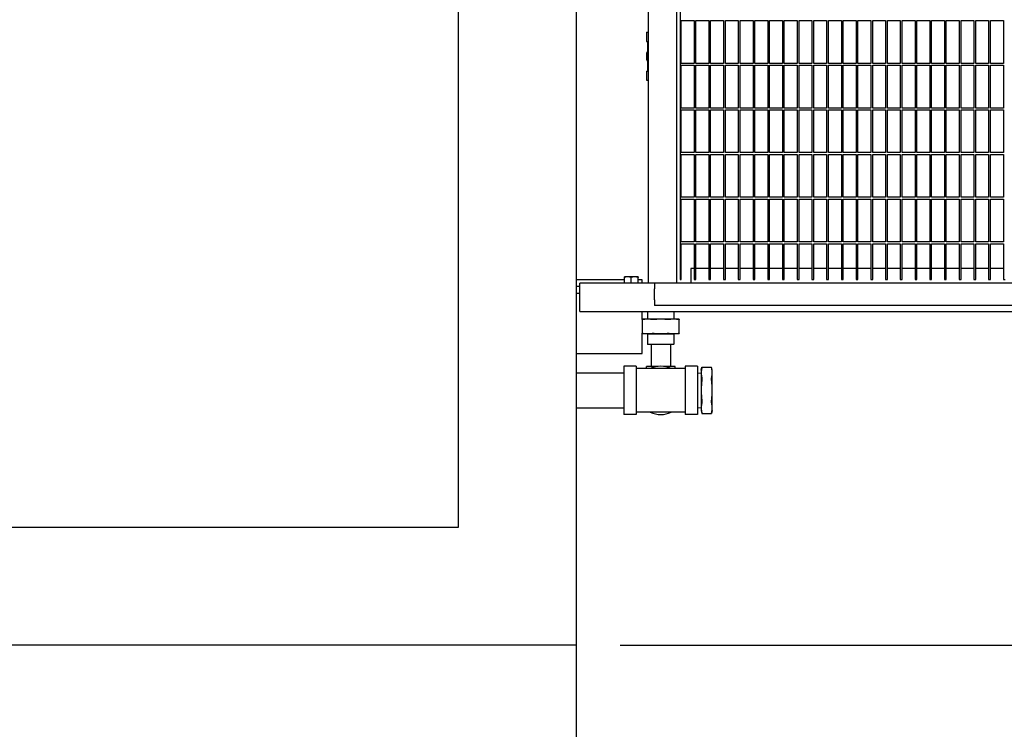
# Model space of a CAD drawing. Header units: inches. Extents: x 36 to 1719, y -84 to 1122.
# Tile 511 of 550: x 988 to 1055, y 757 to 805. Entities that reach past the tile are written whole.
import ezdxf

# ---------------------------------------------------------------- set-up
doc = ezdxf.new("R2010")
doc.units = ezdxf.units.IN
doc.header["$LTSCALE"] = 48
doc.header["$MEASUREMENT"] = 0
doc.layers.add('Dimension (ANSI)', color=7, linetype='Continuous', lineweight=25)
doc.layers.add('Visible (ANSI)', color=7, linetype='Continuous', lineweight=30)
doc.styles.add('Note Text (ANSI)', font='tahoma.ttf')
doc.dimstyles.new('Architectural (ANSI)', dxfattribs={"dimscale": 48, "dimtxt": 0.125, "dimasz": 0.098425, "dimexe": 0.125, "dimexo": 0.0625, "dimgap": 0.031496, "dimtad": 0, "dimtih": 1, "dimtoh": 1, "dimdec": 4, "dimrnd": 1e-08, "dimzin": 3, "dimdsep": 46, "dimlunit": 4, "dimtxsty": 'Note Text (ANSI)', "dimcen": 0.09, "dimdle": 0.393701, "dimclrd": 256, "dimclre": 256, "dimclrt": 256, "dimadec": 0, "dimazin": 3, "dimtfac": 0.96, "dimtofl": 0, "dimtmove": 0, "dimatfit": 3, "dimfxl": 1, "dimfrac": 2, "dimtolj": 1, "dimtzin": 12, "dimlwd": -1, "dimlwe": -1, "dimarcsym": 0})

# ---------------------------------------------------------------- blocks, each defined once
blk = doc.blocks.new('*D15')
at = {"layer": 'Defpoints', "color": 0, "transparency": 16777216}
for p in [(1025.918, 851.171), (748.918, 837.215), (1025.918, 740.031)]:
    blk.add_point(p, dxfattribs=at)
at = {"layer": 'Dimension (ANSI)', "transparency": 16777216}
for p, q in [((1025.918, 848.171), (1025.918, 734.031)), ((748.918, 834.215), (748.918, 734.031)), ((753.642, 740.031), (875.572, 740.031)), ((1021.193, 740.031), (899.263, 740.031))]:
    blk.add_line(p, q, dxfattribs=at)
for points in [[(753.642, 740.818), (753.642, 739.243), (748.918, 740.031)], [(1021.193, 740.818), (1021.193, 739.243), (1025.918, 740.031)]]:
    blk.add_solid(points, dxfattribs=at)
at = {"layer": 'Dimension (ANSI)', "transparency": 16777216, "insert": (877.084, 743.156), "char_height": 6, "attachment_point": 1, "style": 'Note Text (ANSI)'}
blk.add_mtext('\\A1;23\'-1"', dxfattribs=at)
blk = doc.blocks.new('*D17')
at = {"layer": 'Defpoints', "color": 0, "transparency": 16777216}
for p in [(1025.918, 894.991), (1025.918, 762.991), (1114.12, 762.991)]:
    blk.add_point(p, dxfattribs=at)
at = {"layer": 'Dimension (ANSI)', "transparency": 16777216}
for p, q in [((1028.918, 894.991), (1120.12, 894.991)), ((1114.12, 890.267), (1114.12, 833.626)), ((1114.12, 767.716), (1114.12, 824.357)), ((1028.918, 762.991), (1120.12, 762.991))]:
    blk.add_line(p, q, dxfattribs=at)
for points in [[(1113.332, 890.267), (1114.907, 890.267), (1114.12, 894.991)], [(1113.332, 767.716), (1114.907, 767.716), (1114.12, 762.991)]]:
    blk.add_solid(points, dxfattribs=at)
at = {"layer": 'Dimension (ANSI)', "transparency": 16777216, "insert": (1104.021, 832.114), "char_height": 6, "attachment_point": 1, "style": 'Note Text (ANSI)'}
blk.add_mtext('\\A1;11\'-0"', dxfattribs=at)

msp = doc.modelspace()

# ---------------------------------------------------------------- linework, layer by layer
at = {"layer": 'Visible (ANSI)'}
for p, q in [((1030.82768, 816.83631), (1030.82768, 787.5714)), ((1032.74768, 816.83631), (1032.74768, 787.5714)), ((1032.99768, 815.83631), (1032.99768, 787.8214)), ((1017.91768, 808.79131), (1017.91768, 770.9914)), ((1025.91768, 807.25131), (1025.91768, 762.9914)), ((1033.06018, 802.5089), (1033.06018, 805.41515)), ((1033.06018, 805.41515), (1033.93518, 805.41515)), ((1033.93518, 805.41515), (1033.93518, 802.5089)), ((1034.06018, 802.5089), (1034.06018, 805.41515)), ((1034.06018, 805.41515), (1034.93518, 805.41515)), ((1034.93518, 805.41515), (1034.93518, 802.5089)), ((1035.06018, 802.5089), (1035.06018, 805.41515)), ((1035.06018, 805.41515), (1035.93518, 805.41515)), ((1035.93518, 805.41515), (1035.93518, 802.5089)), ((1036.06018, 802.5089), (1036.06018, 805.41515)), ((1036.06018, 805.41515), (1036.93518, 805.41515)), ((1036.93518, 805.41515), (1036.93518, 802.5089)), ((1037.06018, 802.5089), (1037.06018, 805.41515)), ((1037.06018, 805.41515), (1037.93518, 805.41515)), ((1037.93518, 805.41515), (1037.93518, 802.5089)), ((1038.06018, 802.5089), (1038.06018, 805.41515)), ((1038.06018, 805.41515), (1038.93518, 805.41515)), ((1038.93518, 805.41515), (1038.93518, 802.5089)), ((1039.06018, 802.5089), (1039.06018, 805.41515)), ((1039.06018, 805.41515), (1039.93518, 805.41515)), ((1039.93518, 805.41515), (1039.93518, 802.5089)), ((1040.06018, 802.5089), (1040.06018, 805.41515)), ((1040.06018, 805.41515), (1040.93518, 805.41515)), ((1040.93518, 805.41515), (1040.93518, 802.5089)), ((1041.06018, 802.5089), (1041.06018, 805.41515)), ((1041.06018, 805.41515), (1041.93518, 805.41515)), ((1041.93518, 805.41515), (1041.93518, 802.5089)), ((1042.06018, 802.5089), (1042.06018, 805.41515)), ((1042.06018, 805.41515), (1042.93518, 805.41515)), ((1042.93518, 805.41515), (1042.93518, 802.5089)), ((1043.06018, 802.5089), (1043.06018, 805.41515)), ((1043.06018, 805.41515), (1043.93518, 805.41515)), ((1043.93518, 805.41515), (1043.93518, 802.5089)), ((1044.06018, 802.5089), (1044.06018, 805.41515)), ((1044.06018, 805.41515), (1044.93518, 805.41515)), ((1044.93518, 805.41515), (1044.93518, 802.5089)), ((1045.06018, 802.5089), (1045.06018, 805.41515)), ((1045.06018, 805.41515), (1045.93518, 805.41515)), ((1045.93518, 805.41515), (1045.93518, 802.5089)), ((1046.06018, 802.5089), (1046.06018, 805.41515)), ((1046.06018, 805.41515), (1046.93518, 805.41515)), ((1046.93518, 805.41515), (1046.93518, 802.5089)), ((1047.06018, 802.5089), (1047.06018, 805.41515)), ((1047.06018, 805.41515), (1047.93518, 805.41515)), ((1047.93518, 805.41515), (1047.93518, 802.5089)), ((1048.06018, 802.5089), (1048.06018, 805.41515)), ((1048.06018, 805.41515), (1048.93518, 805.41515)), ((1048.93518, 805.41515), (1048.93518, 802.5089)), ((1049.06018, 802.5089), (1049.06018, 805.41515)), ((1049.06018, 805.41515), (1049.93518, 805.41515)), ((1049.93518, 805.41515), (1049.93518, 802.5089)), ((1050.06018, 802.5089), (1050.06018, 805.41515)), ((1050.06018, 805.41515), (1050.93518, 805.41515)), ((1050.93518, 805.41515), (1050.93518, 802.5089)), ((1051.06018, 802.5089), (1051.06018, 805.41515)), ((1051.06018, 805.41515), (1051.93518, 805.41515)), ((1051.93518, 805.41515), (1051.93518, 802.5089)), ((1052.06018, 802.5089), (1052.06018, 805.41515)), ((1052.06018, 805.41515), (1052.93518, 805.41515)), ((1052.93518, 805.41515), (1052.93518, 802.5089)), ((1053.06018, 802.5089), (1053.06018, 805.41515)), ((1053.06018, 805.41515), (1053.93518, 805.41515)), ((1053.93518, 805.41515), (1053.93518, 802.5089)), ((1054.06018, 802.5089), (1054.06018, 805.41515)), ((1054.06018, 805.41515), (1054.93518, 805.41515)), ((1054.93518, 805.41515), (1054.93518, 802.5089)), ((1030.69268, 804.6214), (1030.82768, 804.6214)), ((1030.69268, 804.6214), (1030.69268, 804.0014)), ((1030.69268, 804.0014), (1030.82768, 804.0014)), ((1030.77768, 804.0014), (1030.77768, 801.9814)), ((1033.93518, 802.5089), (1033.06018, 802.5089)), ((1033.06018, 799.47765), (1033.06018, 802.3839)), ((1033.06018, 802.3839), (1033.93518, 802.3839)), ((1033.93518, 802.3839), (1033.93518, 799.47765)), ((1034.93518, 802.5089), (1034.06018, 802.5089)), ((1034.06018, 799.47765), (1034.06018, 802.3839)), ((1034.06018, 802.3839), (1034.93518, 802.3839)), ((1034.93518, 802.3839), (1034.93518, 799.47765)), ((1035.93518, 802.5089), (1035.06018, 802.5089)), ((1035.06018, 799.47765), (1035.06018, 802.3839)), ((1035.06018, 802.3839), (1035.93518, 802.3839)), ((1035.93518, 802.3839), (1035.93518, 799.47765)), ((1036.93518, 802.5089), (1036.06018, 802.5089)), ((1036.06018, 799.47765), (1036.06018, 802.3839)), ((1036.06018, 802.3839), (1036.93518, 802.3839)), ((1036.93518, 802.3839), (1036.93518, 799.47765)), ((1037.93518, 802.5089), (1037.06018, 802.5089)), ((1037.06018, 799.47765), (1037.06018, 802.3839)), ((1037.06018, 802.3839), (1037.93518, 802.3839)), ((1037.93518, 802.3839), (1037.93518, 799.47765)), ((1038.93518, 802.5089), (1038.06018, 802.5089)), ((1038.06018, 799.47765), (1038.06018, 802.3839)), ((1038.06018, 802.3839), (1038.93518, 802.3839)), ((1038.93518, 802.3839), (1038.93518, 799.47765)), ((1039.93518, 802.5089), (1039.06018, 802.5089)), ((1039.06018, 799.47765), (1039.06018, 802.3839)), ((1039.06018, 802.3839), (1039.93518, 802.3839)), ((1039.93518, 802.3839), (1039.93518, 799.47765)), ((1040.93518, 802.5089), (1040.06018, 802.5089)), ((1040.06018, 799.47765), (1040.06018, 802.3839)), ((1040.06018, 802.3839), (1040.93518, 802.3839)), ((1040.93518, 802.3839), (1040.93518, 799.47765)), ((1041.93518, 802.5089), (1041.06018, 802.5089)), ((1041.06018, 799.47765), (1041.06018, 802.3839)), ((1041.06018, 802.3839), (1041.93518, 802.3839)), ((1041.93518, 802.3839), (1041.93518, 799.47765)), ((1042.93518, 802.5089), (1042.06018, 802.5089)), ((1042.06018, 799.47765), (1042.06018, 802.3839)), ((1042.06018, 802.3839), (1042.93518, 802.3839)), ((1042.93518, 802.3839), (1042.93518, 799.47765)), ((1043.93518, 802.5089), (1043.06018, 802.5089)), ((1043.06018, 799.47765), (1043.06018, 802.3839)), ((1043.06018, 802.3839), (1043.93518, 802.3839)), ((1043.93518, 802.3839), (1043.93518, 799.47765)), ((1044.93518, 802.5089), (1044.06018, 802.5089)), ((1044.06018, 799.47765), (1044.06018, 802.3839)), ((1044.06018, 802.3839), (1044.93518, 802.3839)), ((1044.93518, 802.3839), (1044.93518, 799.47765)), ((1045.93518, 802.5089), (1045.06018, 802.5089)), ((1045.06018, 799.47765), (1045.06018, 802.3839)), ((1045.06018, 802.3839), (1045.93518, 802.3839)), ((1045.93518, 802.3839), (1045.93518, 799.47765)), ((1046.93518, 802.5089), (1046.06018, 802.5089)), ((1046.06018, 799.47765), (1046.06018, 802.3839)), ((1046.06018, 802.3839), (1046.93518, 802.3839)), ((1046.93518, 802.3839), (1046.93518, 799.47765)), ((1047.93518, 802.5089), (1047.06018, 802.5089)), ((1047.06018, 799.47765), (1047.06018, 802.3839)), ((1047.06018, 802.3839), (1047.93518, 802.3839)), ((1047.93518, 802.3839), (1047.93518, 799.47765)), ((1048.93518, 802.5089), (1048.06018, 802.5089)), ((1048.06018, 799.47765), (1048.06018, 802.3839)), ((1048.06018, 802.3839), (1048.93518, 802.3839)), ((1048.93518, 802.3839), (1048.93518, 799.47765)), ((1049.93518, 802.5089), (1049.06018, 802.5089)), ((1049.06018, 799.47765), (1049.06018, 802.3839)), ((1049.06018, 802.3839), (1049.93518, 802.3839)), ((1049.93518, 802.3839), (1049.93518, 799.47765)), ((1050.93518, 802.5089), (1050.06018, 802.5089)), ((1050.06018, 799.47765), (1050.06018, 802.3839)), ((1050.06018, 802.3839), (1050.93518, 802.3839)), ((1050.93518, 802.3839), (1050.93518, 799.47765)), ((1051.93518, 802.5089), (1051.06018, 802.5089)), ((1051.06018, 799.47765), (1051.06018, 802.3839)), ((1051.06018, 802.3839), (1051.93518, 802.3839)), ((1051.93518, 802.3839), (1051.93518, 799.47765)), ((1052.93518, 802.5089), (1052.06018, 802.5089)), ((1052.06018, 799.47765), (1052.06018, 802.3839)), ((1052.06018, 802.3839), (1052.93518, 802.3839)), ((1052.93518, 802.3839), (1052.93518, 799.47765)), ((1053.93518, 802.5089), (1053.06018, 802.5089)), ((1053.06018, 799.47765), (1053.06018, 802.3839)), ((1053.06018, 802.3839), (1053.93518, 802.3839)), ((1053.93518, 802.3839), (1053.93518, 799.47765)), ((1054.93518, 802.5089), (1054.06018, 802.5089)), ((1054.06018, 799.47765), (1054.06018, 802.3839)), ((1054.06018, 802.3839), (1054.93518, 802.3839)), ((1054.93518, 802.3839), (1054.93518, 799.47765)), ((1030.69268, 801.9814), (1030.82768, 801.9814)), ((1030.69268, 801.9814), (1030.69268, 801.3614)), ((1030.69268, 801.3614), (1030.82768, 801.3614)), ((1033.93518, 799.47765), (1033.06018, 799.47765)), ((1033.06018, 796.4464), (1033.06018, 799.35265)), ((1033.06018, 799.35265), (1033.93518, 799.35265)), ((1033.93518, 799.35265), (1033.93518, 796.4464)), ((1034.93518, 799.47765), (1034.06018, 799.47765)), ((1034.06018, 796.4464), (1034.06018, 799.35265)), ((1034.06018, 799.35265), (1034.93518, 799.35265)), ((1034.93518, 799.35265), (1034.93518, 796.4464)), ((1035.93518, 799.47765), (1035.06018, 799.47765)), ((1035.06018, 796.4464), (1035.06018, 799.35265)), ((1035.06018, 799.35265), (1035.93518, 799.35265)), ((1035.93518, 799.35265), (1035.93518, 796.4464)), ((1036.93518, 799.47765), (1036.06018, 799.47765)), ((1036.06018, 796.4464), (1036.06018, 799.35265)), ((1036.06018, 799.35265), (1036.93518, 799.35265)), ((1036.93518, 799.35265), (1036.93518, 796.4464)), ((1037.93518, 799.47765), (1037.06018, 799.47765)), ((1037.06018, 796.4464), (1037.06018, 799.35265)), ((1037.06018, 799.35265), (1037.93518, 799.35265)), ((1037.93518, 799.35265), (1037.93518, 796.4464)), ((1038.93518, 799.47765), (1038.06018, 799.47765)), ((1038.06018, 796.4464), (1038.06018, 799.35265)), ((1038.06018, 799.35265), (1038.93518, 799.35265)), ((1038.93518, 799.35265), (1038.93518, 796.4464)), ((1039.93518, 799.47765), (1039.06018, 799.47765)), ((1039.06018, 796.4464), (1039.06018, 799.35265)), ((1039.06018, 799.35265), (1039.93518, 799.35265)), ((1039.93518, 799.35265), (1039.93518, 796.4464)), ((1040.93518, 799.47765), (1040.06018, 799.47765)), ((1040.06018, 796.4464), (1040.06018, 799.35265)), ((1040.06018, 799.35265), (1040.93518, 799.35265)), ((1040.93518, 799.35265), (1040.93518, 796.4464)), ((1041.93518, 799.47765), (1041.06018, 799.47765)), ((1041.06018, 796.4464), (1041.06018, 799.35265)), ((1041.06018, 799.35265), (1041.93518, 799.35265)), ((1041.93518, 799.35265), (1041.93518, 796.4464)), ((1042.93518, 799.47765), (1042.06018, 799.47765)), ((1042.06018, 796.4464), (1042.06018, 799.35265)), ((1042.06018, 799.35265), (1042.93518, 799.35265)), ((1042.93518, 799.35265), (1042.93518, 796.4464)), ((1043.93518, 799.47765), (1043.06018, 799.47765)), ((1043.06018, 796.4464), (1043.06018, 799.35265)), ((1043.06018, 799.35265), (1043.93518, 799.35265)), ((1043.93518, 799.35265), (1043.93518, 796.4464)), ((1044.93518, 799.47765), (1044.06018, 799.47765)), ((1044.06018, 796.4464), (1044.06018, 799.35265)), ((1044.06018, 799.35265), (1044.93518, 799.35265)), ((1044.93518, 799.35265), (1044.93518, 796.4464)), ((1045.93518, 799.47765), (1045.06018, 799.47765)), ((1045.06018, 796.4464), (1045.06018, 799.35265)), ((1045.06018, 799.35265), (1045.93518, 799.35265)), ((1045.93518, 799.35265), (1045.93518, 796.4464)), ((1046.93518, 799.47765), (1046.06018, 799.47765)), ((1046.06018, 796.4464), (1046.06018, 799.35265)), ((1046.06018, 799.35265), (1046.93518, 799.35265)), ((1046.93518, 799.35265), (1046.93518, 796.4464)), ((1047.93518, 799.47765), (1047.06018, 799.47765)), ((1047.06018, 796.4464), (1047.06018, 799.35265)), ((1047.06018, 799.35265), (1047.93518, 799.35265)), ((1047.93518, 799.35265), (1047.93518, 796.4464)), ((1048.93518, 799.47765), (1048.06018, 799.47765)), ((1048.06018, 796.4464), (1048.06018, 799.35265)), ((1048.06018, 799.35265), (1048.93518, 799.35265)), ((1048.93518, 799.35265), (1048.93518, 796.4464)), ((1049.93518, 799.47765), (1049.06018, 799.47765)), ((1049.06018, 796.4464), (1049.06018, 799.35265)), ((1049.06018, 799.35265), (1049.93518, 799.35265)), ((1049.93518, 799.35265), (1049.93518, 796.4464)), ((1050.93518, 799.47765), (1050.06018, 799.47765)), ((1050.06018, 796.4464), (1050.06018, 799.35265)), ((1050.06018, 799.35265), (1050.93518, 799.35265)), ((1050.93518, 799.35265), (1050.93518, 796.4464)), ((1051.93518, 799.47765), (1051.06018, 799.47765)), ((1051.06018, 796.4464), (1051.06018, 799.35265)), ((1051.06018, 799.35265), (1051.93518, 799.35265)), ((1051.93518, 799.35265), (1051.93518, 796.4464)), ((1052.93518, 799.47765), (1052.06018, 799.47765)), ((1052.06018, 796.4464), (1052.06018, 799.35265)), ((1052.06018, 799.35265), (1052.93518, 799.35265)), ((1052.93518, 799.35265), (1052.93518, 796.4464)), ((1053.93518, 799.47765), (1053.06018, 799.47765)), ((1053.06018, 796.4464), (1053.06018, 799.35265)), ((1053.06018, 799.35265), (1053.93518, 799.35265)), ((1053.93518, 799.35265), (1053.93518, 796.4464)), ((1054.93518, 799.47765), (1054.06018, 799.47765)), ((1054.06018, 796.4464), (1054.06018, 799.35265)), ((1054.06018, 799.35265), (1054.93518, 799.35265)), ((1054.93518, 799.35265), (1054.93518, 796.4464)), ((1033.93518, 796.4464), (1033.06018, 796.4464)), ((1033.06018, 793.41515), (1033.06018, 796.3214)), ((1033.06018, 796.3214), (1033.93518, 796.3214)), ((1033.93518, 796.3214), (1033.93518, 793.41515)), ((1034.93518, 796.4464), (1034.06018, 796.4464)), ((1034.06018, 793.41515), (1034.06018, 796.3214)), ((1034.06018, 796.3214), (1034.93518, 796.3214)), ((1034.93518, 796.3214), (1034.93518, 793.41515)), ((1035.93518, 796.4464), (1035.06018, 796.4464)), ((1035.06018, 793.41515), (1035.06018, 796.3214)), ((1035.06018, 796.3214), (1035.93518, 796.3214)), ((1035.93518, 796.3214), (1035.93518, 793.41515)), ((1036.93518, 796.4464), (1036.06018, 796.4464)), ((1036.06018, 793.41515), (1036.06018, 796.3214)), ((1036.06018, 796.3214), (1036.93518, 796.3214)), ((1036.93518, 796.3214), (1036.93518, 793.41515)), ((1037.93518, 796.4464), (1037.06018, 796.4464)), ((1037.06018, 793.41515), (1037.06018, 796.3214)), ((1037.06018, 796.3214), (1037.93518, 796.3214)), ((1037.93518, 796.3214), (1037.93518, 793.41515)), ((1038.93518, 796.4464), (1038.06018, 796.4464)), ((1038.06018, 793.41515), (1038.06018, 796.3214)), ((1038.06018, 796.3214), (1038.93518, 796.3214)), ((1038.93518, 796.3214), (1038.93518, 793.41515)), ((1039.93518, 796.4464), (1039.06018, 796.4464)), ((1039.06018, 793.41515), (1039.06018, 796.3214)), ((1039.06018, 796.3214), (1039.93518, 796.3214)), ((1039.93518, 796.3214), (1039.93518, 793.41515)), ((1040.93518, 796.4464), (1040.06018, 796.4464)), ((1040.06018, 793.41515), (1040.06018, 796.3214)), ((1040.06018, 796.3214), (1040.93518, 796.3214)), ((1040.93518, 796.3214), (1040.93518, 793.41515)), ((1041.93518, 796.4464), (1041.06018, 796.4464)), ((1041.06018, 793.41515), (1041.06018, 796.3214)), ((1041.06018, 796.3214), (1041.93518, 796.3214)), ((1041.93518, 796.3214), (1041.93518, 793.41515)), ((1042.93518, 796.4464), (1042.06018, 796.4464)), ((1042.06018, 793.41515), (1042.06018, 796.3214)), ((1042.06018, 796.3214), (1042.93518, 796.3214)), ((1042.93518, 796.3214), (1042.93518, 793.41515)), ((1043.93518, 796.4464), (1043.06018, 796.4464)), ((1043.06018, 793.41515), (1043.06018, 796.3214)), ((1043.06018, 796.3214), (1043.93518, 796.3214)), ((1043.93518, 796.3214), (1043.93518, 793.41515)), ((1044.93518, 796.4464), (1044.06018, 796.4464)), ((1044.06018, 793.41515), (1044.06018, 796.3214)), ((1044.06018, 796.3214), (1044.93518, 796.3214)), ((1044.93518, 796.3214), (1044.93518, 793.41515)), ((1045.93518, 796.4464), (1045.06018, 796.4464)), ((1045.06018, 793.41515), (1045.06018, 796.3214)), ((1045.06018, 796.3214), (1045.93518, 796.3214)), ((1045.93518, 796.3214), (1045.93518, 793.41515)), ((1046.93518, 796.4464), (1046.06018, 796.4464)), ((1046.06018, 793.41515), (1046.06018, 796.3214)), ((1046.06018, 796.3214), (1046.93518, 796.3214)), ((1046.93518, 796.3214), (1046.93518, 793.41515)), ((1047.93518, 796.4464), (1047.06018, 796.4464)), ((1047.06018, 793.41515), (1047.06018, 796.3214)), ((1047.06018, 796.3214), (1047.93518, 796.3214)), ((1047.93518, 796.3214), (1047.93518, 793.41515)), ((1048.93518, 796.4464), (1048.06018, 796.4464)), ((1048.06018, 793.41515), (1048.06018, 796.3214)), ((1048.06018, 796.3214), (1048.93518, 796.3214)), ((1048.93518, 796.3214), (1048.93518, 793.41515)), ((1049.93518, 796.4464), (1049.06018, 796.4464)), ((1049.06018, 793.41515), (1049.06018, 796.3214)), ((1049.06018, 796.3214), (1049.93518, 796.3214)), ((1049.93518, 796.3214), (1049.93518, 793.41515)), ((1050.93518, 796.4464), (1050.06018, 796.4464)), ((1050.06018, 793.41515), (1050.06018, 796.3214)), ((1050.06018, 796.3214), (1050.93518, 796.3214)), ((1050.93518, 796.3214), (1050.93518, 793.41515)), ((1051.93518, 796.4464), (1051.06018, 796.4464)), ((1051.06018, 793.41515), (1051.06018, 796.3214)), ((1051.06018, 796.3214), (1051.93518, 796.3214)), ((1051.93518, 796.3214), (1051.93518, 793.41515)), ((1052.93518, 796.4464), (1052.06018, 796.4464)), ((1052.06018, 793.41515), (1052.06018, 796.3214)), ((1052.06018, 796.3214), (1052.93518, 796.3214)), ((1052.93518, 796.3214), (1052.93518, 793.41515)), ((1053.93518, 796.4464), (1053.06018, 796.4464)), ((1053.06018, 793.41515), (1053.06018, 796.3214)), ((1053.06018, 796.3214), (1053.93518, 796.3214)), ((1053.93518, 796.3214), (1053.93518, 793.41515)), ((1054.93518, 796.4464), (1054.06018, 796.4464)), ((1054.06018, 793.41515), (1054.06018, 796.3214)), ((1054.06018, 796.3214), (1054.93518, 796.3214)), ((1054.93518, 796.3214), (1054.93518, 793.41515)), ((1033.93518, 793.41515), (1033.06018, 793.41515)), ((1033.06018, 790.3839), (1033.06018, 793.29015)), ((1033.06018, 793.29015), (1033.93518, 793.29015)), ((1033.93518, 793.29015), (1033.93518, 790.3839)), ((1034.93518, 793.41515), (1034.06018, 793.41515)), ((1034.06018, 790.3839), (1034.06018, 793.29015)), ((1034.06018, 793.29015), (1034.93518, 793.29015)), ((1034.93518, 793.29015), (1034.93518, 790.3839)), ((1035.93518, 793.41515), (1035.06018, 793.41515)), ((1035.06018, 790.3839), (1035.06018, 793.29015)), ((1035.06018, 793.29015), (1035.93518, 793.29015)), ((1035.93518, 793.29015), (1035.93518, 790.3839)), ((1036.93518, 793.41515), (1036.06018, 793.41515)), ((1036.06018, 790.3839), (1036.06018, 793.29015)), ((1036.06018, 793.29015), (1036.93518, 793.29015)), ((1036.93518, 793.29015), (1036.93518, 790.3839)), ((1037.93518, 793.41515), (1037.06018, 793.41515)), ((1037.06018, 790.3839), (1037.06018, 793.29015)), ((1037.06018, 793.29015), (1037.93518, 793.29015)), ((1037.93518, 793.29015), (1037.93518, 790.3839)), ((1038.93518, 793.41515), (1038.06018, 793.41515)), ((1038.06018, 790.3839), (1038.06018, 793.29015)), ((1038.06018, 793.29015), (1038.93518, 793.29015)), ((1038.93518, 793.29015), (1038.93518, 790.3839)), ((1039.93518, 793.41515), (1039.06018, 793.41515)), ((1039.06018, 790.3839), (1039.06018, 793.29015)), ((1039.06018, 793.29015), (1039.93518, 793.29015)), ((1039.93518, 793.29015), (1039.93518, 790.3839)), ((1040.93518, 793.41515), (1040.06018, 793.41515)), ((1040.06018, 790.3839), (1040.06018, 793.29015)), ((1040.06018, 793.29015), (1040.93518, 793.29015)), ((1040.93518, 793.29015), (1040.93518, 790.3839)), ((1041.93518, 793.41515), (1041.06018, 793.41515)), ((1041.06018, 790.3839), (1041.06018, 793.29015)), ((1041.06018, 793.29015), (1041.93518, 793.29015)), ((1041.93518, 793.29015), (1041.93518, 790.3839)), ((1042.93518, 793.41515), (1042.06018, 793.41515)), ((1042.06018, 790.3839), (1042.06018, 793.29015)), ((1042.06018, 793.29015), (1042.93518, 793.29015)), ((1042.93518, 793.29015), (1042.93518, 790.3839)), ((1043.93518, 793.41515), (1043.06018, 793.41515)), ((1043.06018, 790.3839), (1043.06018, 793.29015)), ((1043.06018, 793.29015), (1043.93518, 793.29015)), ((1043.93518, 793.29015), (1043.93518, 790.3839)), ((1044.93518, 793.41515), (1044.06018, 793.41515)), ((1044.06018, 790.3839), (1044.06018, 793.29015)), ((1044.06018, 793.29015), (1044.93518, 793.29015)), ((1044.93518, 793.29015), (1044.93518, 790.3839)), ((1045.93518, 793.41515), (1045.06018, 793.41515)), ((1045.06018, 790.3839), (1045.06018, 793.29015)), ((1045.06018, 793.29015), (1045.93518, 793.29015)), ((1045.93518, 793.29015), (1045.93518, 790.3839)), ((1046.93518, 793.41515), (1046.06018, 793.41515)), ((1046.06018, 790.3839), (1046.06018, 793.29015)), ((1046.06018, 793.29015), (1046.93518, 793.29015)), ((1046.93518, 793.29015), (1046.93518, 790.3839)), ((1047.93518, 793.41515), (1047.06018, 793.41515)), ((1047.06018, 790.3839), (1047.06018, 793.29015)), ((1047.06018, 793.29015), (1047.93518, 793.29015)), ((1047.93518, 793.29015), (1047.93518, 790.3839)), ((1048.93518, 793.41515), (1048.06018, 793.41515)), ((1048.06018, 790.3839), (1048.06018, 793.29015)), ((1048.06018, 793.29015), (1048.93518, 793.29015)), ((1048.93518, 793.29015), (1048.93518, 790.3839)), ((1049.93518, 793.41515), (1049.06018, 793.41515)), ((1049.06018, 790.3839), (1049.06018, 793.29015)), ((1049.06018, 793.29015), (1049.93518, 793.29015)), ((1049.93518, 793.29015), (1049.93518, 790.3839)), ((1050.93518, 793.41515), (1050.06018, 793.41515)), ((1050.06018, 790.3839), (1050.06018, 793.29015)), ((1050.06018, 793.29015), (1050.93518, 793.29015)), ((1050.93518, 793.29015), (1050.93518, 790.3839)), ((1051.93518, 793.41515), (1051.06018, 793.41515)), ((1051.06018, 790.3839), (1051.06018, 793.29015)), ((1051.06018, 793.29015), (1051.93518, 793.29015)), ((1051.93518, 793.29015), (1051.93518, 790.3839)), ((1052.93518, 793.41515), (1052.06018, 793.41515)), ((1052.06018, 790.3839), (1052.06018, 793.29015)), ((1052.06018, 793.29015), (1052.93518, 793.29015)), ((1052.93518, 793.29015), (1052.93518, 790.3839)), ((1053.93518, 793.41515), (1053.06018, 793.41515)), ((1053.06018, 790.3839), (1053.06018, 793.29015)), ((1053.06018, 793.29015), (1053.93518, 793.29015)), ((1053.93518, 793.29015), (1053.93518, 790.3839)), ((1054.93518, 793.41515), (1054.06018, 793.41515)), ((1054.06018, 790.3839), (1054.06018, 793.29015)), ((1054.06018, 793.29015), (1054.93518, 793.29015)), ((1054.93518, 793.29015), (1054.93518, 790.3839)), ((1033.93518, 790.3839), (1033.06018, 790.3839)), ((1033.06018, 787.8214), (1033.06018, 790.2589)), ((1033.06018, 790.2589), (1033.93518, 790.2589)), ((1033.93518, 790.2589), (1033.93518, 787.8214)), ((1034.93518, 790.3839), (1034.06018, 790.3839)), ((1034.06018, 787.8214), (1034.06018, 790.2589)), ((1034.06018, 790.2589), (1034.93518, 790.2589)), ((1034.93518, 790.2589), (1034.93518, 787.8214)), ((1035.93518, 790.3839), (1035.06018, 790.3839)), ((1035.06018, 787.8214), (1035.06018, 790.2589)), ((1035.06018, 790.2589), (1035.93518, 790.2589)), ((1035.93518, 790.2589), (1035.93518, 787.8214)), ((1036.93518, 790.3839), (1036.06018, 790.3839)), ((1036.06018, 787.8214), (1036.06018, 790.2589)), ((1036.06018, 790.2589), (1036.93518, 790.2589)), ((1036.93518, 790.2589), (1036.93518, 787.8214)), ((1037.93518, 790.3839), (1037.06018, 790.3839)), ((1037.06018, 787.8214), (1037.06018, 790.2589)), ((1037.06018, 790.2589), (1037.93518, 790.2589)), ((1037.93518, 790.2589), (1037.93518, 787.8214)), ((1038.93518, 790.3839), (1038.06018, 790.3839)), ((1038.06018, 787.8214), (1038.06018, 790.2589)), ((1038.06018, 790.2589), (1038.93518, 790.2589)), ((1038.93518, 790.2589), (1038.93518, 787.8214)), ((1039.93518, 790.3839), (1039.06018, 790.3839)), ((1039.06018, 787.8214), (1039.06018, 790.2589)), ((1039.06018, 790.2589), (1039.93518, 790.2589)), ((1039.93518, 790.2589), (1039.93518, 787.8214)), ((1040.93518, 790.3839), (1040.06018, 790.3839)), ((1040.06018, 787.8214), (1040.06018, 790.2589)), ((1040.06018, 790.2589), (1040.93518, 790.2589)), ((1040.93518, 790.2589), (1040.93518, 787.8214)), ((1041.93518, 790.3839), (1041.06018, 790.3839)), ((1041.06018, 787.8214), (1041.06018, 790.2589)), ((1041.06018, 790.2589), (1041.93518, 790.2589)), ((1041.93518, 790.2589), (1041.93518, 787.8214)), ((1042.93518, 790.3839), (1042.06018, 790.3839)), ((1042.06018, 787.8214), (1042.06018, 790.2589)), ((1042.06018, 790.2589), (1042.93518, 790.2589)), ((1042.93518, 790.2589), (1042.93518, 787.8214)), ((1043.93518, 790.3839), (1043.06018, 790.3839)), ((1043.06018, 787.8214), (1043.06018, 790.2589)), ((1043.06018, 790.2589), (1043.93518, 790.2589)), ((1043.93518, 790.2589), (1043.93518, 787.8214)), ((1044.93518, 790.3839), (1044.06018, 790.3839)), ((1044.06018, 787.8214), (1044.06018, 790.2589)), ((1044.06018, 790.2589), (1044.93518, 790.2589)), ((1044.93518, 790.2589), (1044.93518, 787.8214)), ((1045.93518, 790.3839), (1045.06018, 790.3839)), ((1045.06018, 787.8214), (1045.06018, 790.2589)), ((1045.06018, 790.2589), (1045.93518, 790.2589)), ((1045.93518, 790.2589), (1045.93518, 787.8214)), ((1046.93518, 790.3839), (1046.06018, 790.3839)), ((1046.06018, 787.8214), (1046.06018, 790.2589)), ((1046.06018, 790.2589), (1046.93518, 790.2589)), ((1046.93518, 790.2589), (1046.93518, 787.8214)), ((1047.93518, 790.3839), (1047.06018, 790.3839)), ((1047.06018, 787.8214), (1047.06018, 790.2589)), ((1047.06018, 790.2589), (1047.93518, 790.2589)), ((1047.93518, 790.2589), (1047.93518, 787.8214)), ((1048.93518, 790.3839), (1048.06018, 790.3839)), ((1048.06018, 787.8214), (1048.06018, 790.2589)), ((1048.06018, 790.2589), (1048.93518, 790.2589)), ((1048.93518, 790.2589), (1048.93518, 787.8214)), ((1049.93518, 790.3839), (1049.06018, 790.3839)), ((1049.06018, 787.8214), (1049.06018, 790.2589)), ((1049.06018, 790.2589), (1049.93518, 790.2589)), ((1049.93518, 790.2589), (1049.93518, 787.8214)), ((1050.93518, 790.3839), (1050.06018, 790.3839)), ((1050.06018, 787.8214), (1050.06018, 790.2589)), ((1050.06018, 790.2589), (1050.93518, 790.2589)), ((1050.93518, 790.2589), (1050.93518, 787.8214)), ((1051.93518, 790.3839), (1051.06018, 790.3839)), ((1051.06018, 787.8214), (1051.06018, 790.2589)), ((1051.06018, 790.2589), (1051.93518, 790.2589)), ((1051.93518, 790.2589), (1051.93518, 787.8214)), ((1052.93518, 790.3839), (1052.06018, 790.3839)), ((1052.06018, 787.8214), (1052.06018, 790.2589)), ((1052.06018, 790.2589), (1052.93518, 790.2589)), ((1052.93518, 790.2589), (1052.93518, 787.8214)), ((1053.93518, 790.3839), (1053.06018, 790.3839)), ((1053.06018, 787.8214), (1053.06018, 790.2589)), ((1053.06018, 790.2589), (1053.93518, 790.2589)), ((1053.93518, 790.2589), (1053.93518, 787.8214)), ((1054.93518, 790.3839), (1054.06018, 790.3839)), ((1054.06018, 787.8214), (1054.06018, 790.2589)), ((1054.06018, 790.2589), (1054.93518, 790.2589)), ((1054.93518, 790.2589), (1054.93518, 787.8214)), ((1033.93518, 788.5714), (1033.70768, 788.5714)), ((1033.70768, 788.5714), (1033.70768, 787.5714)), ((1034.93518, 788.5714), (1034.06018, 788.5714)), ((1035.93518, 788.5714), (1035.06018, 788.5714)), ((1036.93518, 788.5714), (1036.06018, 788.5714)), ((1037.93518, 788.5714), (1037.06018, 788.5714)), ((1038.93518, 788.5714), (1038.06018, 788.5714)), ((1039.93518, 788.5714), (1039.06018, 788.5714)), ((1040.93518, 788.5714), (1040.06018, 788.5714)), ((1041.93518, 788.5714), (1041.06018, 788.5714)), ((1042.93518, 788.5714), (1042.06018, 788.5714)), ((1043.93518, 788.5714), (1043.06018, 788.5714)), ((1044.93518, 788.5714), (1044.06018, 788.5714)), ((1045.93518, 788.5714), (1045.06018, 788.5714)), ((1046.93518, 788.5714), (1046.06018, 788.5714)), ((1047.93518, 788.5714), (1047.06018, 788.5714)), ((1048.93518, 788.5714), (1048.06018, 788.5714)), ((1049.93518, 788.5714), (1049.06018, 788.5714)), ((1050.93518, 788.5714), (1050.06018, 788.5714)), ((1051.93518, 788.5714), (1051.06018, 788.5714)), ((1052.93518, 788.5714), (1052.06018, 788.5714)), ((1053.93518, 788.5714), (1053.06018, 788.5714)), ((1054.93518, 788.5714), (1054.06018, 788.5714)), ((1029.19868, 787.8039), (1025.91768, 787.8039)), ((1031.24768, 787.5714), (1026.16768, 787.5714)), ((1026.16768, 785.6514), (1026.16768, 787.5714)), ((1029.43318, 788.0154), (1029.19868, 788.0154)), ((1029.19868, 787.5714), (1029.19868, 787.97351)), ((1029.43318, 787.5714), (1029.19868, 787.5714)), ((1029.19868, 787.5714), (1029.19868, 787.5714)), ((1029.90218, 788.0154), (1029.43318, 788.0154)), ((1029.66768, 787.5714), (1029.43318, 787.5714)), ((1029.66768, 787.5714), (1029.66768, 787.97351)), ((1029.90218, 787.5714), (1029.66768, 787.5714)), ((1030.13668, 788.0154), (1029.90218, 788.0154)), ((1030.13668, 787.5714), (1029.90218, 787.5714)), ((1030.13668, 787.5714), (1030.13668, 787.97351)), ((1030.41768, 787.8039), (1030.13668, 787.8039)), ((1030.13668, 787.5714), (1030.13668, 787.5714)), ((1030.41768, 787.5714), (1030.41768, 787.8039)), ((1031.24768, 787.5714), (1030.82768, 787.5714)), ((1069.24768, 787.5714), (1031.24768, 787.5714)), ((1031.24768, 787.5714), (1031.24768, 787.1964)), ((1032.99768, 787.8214), (1033.06018, 787.8214)), ((1033.93518, 787.8214), (1034.06018, 787.8214)), ((1034.93518, 787.8214), (1035.06018, 787.8214)), ((1035.93518, 787.8214), (1036.06018, 787.8214)), ((1036.93518, 787.8214), (1037.06018, 787.8214)), ((1037.93518, 787.8214), (1038.06018, 787.8214)), ((1038.93518, 787.8214), (1039.06018, 787.8214)), ((1039.93518, 787.8214), (1040.06018, 787.8214)), ((1040.93518, 787.8214), (1041.06018, 787.8214)), ((1041.93518, 787.8214), (1042.06018, 787.8214)), ((1042.93518, 787.8214), (1043.06018, 787.8214)), ((1043.93518, 787.8214), (1044.06018, 787.8214)), ((1044.93518, 787.8214), (1045.06018, 787.8214)), ((1045.93518, 787.8214), (1046.06018, 787.8214)), ((1046.93518, 787.8214), (1047.06018, 787.8214)), ((1047.93518, 787.8214), (1048.06018, 787.8214)), ((1048.93518, 787.8214), (1049.06018, 787.8214)), ((1049.93518, 787.8214), (1050.06018, 787.8214)), ((1050.93518, 787.8214), (1051.06018, 787.8214)), ((1051.93518, 787.8214), (1052.06018, 787.8214)), ((1052.93518, 787.8214), (1053.06018, 787.8214)), ((1053.93518, 787.8214), (1054.06018, 787.8214)), ((1054.93518, 787.8214), (1055.06018, 787.8214)), ((1025.91768, 787.3714), (1026.16768, 787.3714)), ((1026.16768, 786.8714), (1025.91768, 786.8714)), ((1031.24768, 786.4464), (1031.24768, 787.1964)), ((1031.24768, 786.4464), (1031.24768, 786.0714)), ((1026.16768, 785.6514), (1071.16768, 785.6514)), ((1030.41768, 785.13328), (1030.41768, 785.6514)), ((1030.76768, 785.6514), (1030.76768, 785.13328)), ((1070.74768, 786.0714), (1031.24768, 786.0714)), ((1032.56768, 785.6514), (1032.56768, 785.13328)), ((1030.7838, 785.13328), (1030.41768, 785.13328)), ((1030.41768, 785.11465), (1030.41768, 784.17691)), ((1031.66768, 785.13328), (1030.7838, 785.13328)), ((1032.55157, 785.13328), (1031.66768, 785.13328)), ((1032.91768, 785.13328), (1032.55157, 785.13328)), ((1032.91768, 784.17691), (1032.91768, 785.11465)), ((1030.41768, 782.8039), (1030.41768, 784.15828)), ((1030.41768, 784.15828), (1030.7838, 784.15828)), ((1030.76768, 784.14328), (1030.75268, 784.15828)), ((1030.76768, 784.14328), (1032.56768, 784.14328)), ((1030.76768, 784.14328), (1030.76768, 783.4339)), ((1030.7838, 784.15828), (1031.66768, 784.15828)), ((1031.66768, 784.15828), (1032.55157, 784.15828)), ((1032.55157, 784.15828), (1032.91768, 784.15828)), ((1032.56768, 784.14328), (1032.58268, 784.15828)), ((1032.56768, 784.14328), (1032.56768, 783.4339)), ((1030.76768, 783.4339), (1032.56768, 783.4339)), ((1030.78331, 783.41828), (1030.76768, 783.4339)), ((1032.55206, 783.41828), (1030.78331, 783.41828)), ((1031.01018, 783.41828), (1031.01018, 781.9339)), ((1032.32518, 783.41828), (1032.32518, 781.9339)), ((1032.55206, 783.41828), (1032.56768, 783.4339)), ((1025.91768, 782.8039), (1030.41768, 782.8039)), ((1029.16768, 781.9439), (1029.16768, 778.6639)), ((1030.00768, 781.9439), (1029.16768, 781.9439)), ((1030.00768, 781.9439), (1030.00768, 778.6639)), ((1033.32768, 781.7839), (1030.00768, 781.7839)), ((1031.48685, 781.9339), (1030.69268, 781.9339)), ((1030.69268, 781.7839), (1030.69268, 781.9339)), ((1032.64268, 781.9339), (1031.84851, 781.9339)), ((1032.64268, 781.7839), (1032.64268, 781.9339)), ((1033.32768, 781.9439), (1033.32768, 778.6639)), ((1034.16768, 781.9439), (1033.32768, 781.9439)), ((1034.16768, 781.9439), (1034.16768, 778.6639)), ((1034.41768, 781.6789), (1034.4695, 781.87227)), ((1034.41768, 781.6789), (1034.41768, 781.49468)), ((1034.4695, 781.87227), (1035.11587, 781.87227)), ((1035.16768, 781.6789), (1035.11587, 781.87227)), ((1035.16768, 781.49468), (1035.16768, 781.6789)), ((1025.91768, 781.4914), (1029.16768, 781.4914)), ((1034.16768, 781.48048), (1034.41768, 781.4914)), ((1034.41768, 781.49468), (1034.41768, 780.3039)), ((1035.16768, 780.3039), (1035.16768, 781.49468)), ((1034.41768, 780.3039), (1034.41768, 779.11311)), ((1035.16768, 779.11311), (1035.16768, 780.3039)), ((1025.91768, 779.1164), (1029.16768, 779.1164)), ((1034.16768, 779.12731), (1034.41768, 779.1164)), ((1034.41768, 779.11311), (1034.41768, 778.9289)), ((1034.41768, 778.9289), (1034.4695, 778.73552)), ((1035.16768, 778.9289), (1035.11587, 778.73552)), ((1035.16768, 778.9289), (1035.16768, 779.11311)), ((1030.00768, 778.6639), (1029.16768, 778.6639)), ((1033.32768, 778.8239), (1030.00768, 778.8239)), ((1034.16768, 778.6639), (1033.32768, 778.6639)), ((1034.4695, 778.73552), (1035.11587, 778.73552)), ((1017.91768, 770.9914), (986.41768, 770.9914)), ((1025.91768, 762.9914), (748.91768, 762.9914))]:
    msp.add_line(p, q, dxfattribs=at)
for centre, radius, start, end in [((1031.66768, 802.9914), 0.975, 155.8980827, 204.1019173), ((1031.66768, 780.3039), 1.64, 64.4805415, 115.5194585), ((1031.66768, 780.3039), 1.64, 244.4805415, 295.5194585)]:
    msp.add_arc(centre, radius, start, end, dxfattribs=at)
for points, weights in [([(1029.19868, 787.97351), (1029.19868, 788.0154), (1029.19868, 788.0154)], [1, 1.0379548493, 1]), ([(1029.43318, 788.0154), (1029.32435, 788.0154), (1029.19868, 787.97351)], [1, 1.0379548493, 1]), ([(1029.66768, 787.97351), (1029.54201, 788.0154), (1029.43318, 788.0154)], [1, 1.0379548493, 1]), ([(1029.90218, 788.0154), (1029.79335, 788.0154), (1029.66768, 787.97351)], [1, 1.0379548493, 1]), ([(1030.13668, 787.97351), (1030.01101, 788.0154), (1029.90218, 788.0154)], [1, 1.0379548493, 1]), ([(1030.13668, 788.0154), (1030.13668, 788.0154), (1030.13668, 787.97351)], [1, 1.0379548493, 1]), ([(1030.41768, 785.11465), (1030.41768, 785.13328), (1030.41768, 785.13328)], [1.07707509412, 1.05512060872, 1]), ([(1030.7838, 785.13328), (1030.6244, 785.13328), (1030.45429, 785.11465)], [1, 1.05512060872, 1.07707509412]), ([(1031.1133, 785.11465), (1030.94319, 785.13328), (1030.7838, 785.13328)], [1.07707509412, 1.05512060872, 1]), ([(1031.66768, 785.13328), (1031.44226, 785.13328), (1031.20169, 785.11465)], [1, 1.05512060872, 1.07707509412]), ([(1032.13367, 785.11465), (1031.8931, 785.13328), (1031.66768, 785.13328)], [1.07707509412, 1.05512060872, 1]), ([(1032.55157, 785.13328), (1032.39217, 785.13328), (1032.22206, 785.11465)], [1, 1.05512060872, 1.07707509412]), ([(1032.88107, 785.11465), (1032.71096, 785.13328), (1032.55157, 785.13328)], [1.07707509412, 1.05512060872, 1]), ([(1032.91768, 785.13328), (1032.91768, 785.13328), (1032.91768, 785.11465)], [1, 1.05512060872, 1.07707509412]), ([(1030.41768, 784.15828), (1030.41768, 784.15828), (1030.41768, 784.17691)], [1, 1.05512060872, 1.07707509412]), ([(1030.45429, 784.17691), (1030.6244, 784.15828), (1030.7838, 784.15828)], [1.07707509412, 1.05512060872, 1]), ([(1030.7838, 784.15828), (1030.94319, 784.15828), (1031.1133, 784.17691)], [1, 1.05512060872, 1.07707509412]), ([(1031.20169, 784.17691), (1031.44226, 784.15828), (1031.66768, 784.15828)], [1.07707509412, 1.05512060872, 1]), ([(1031.66768, 784.15828), (1031.8931, 784.15828), (1032.13367, 784.17691)], [1, 1.05512060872, 1.07707509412]), ([(1032.22206, 784.17691), (1032.39217, 784.15828), (1032.55157, 784.15828)], [1.07707509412, 1.05512060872, 1]), ([(1032.55157, 784.15828), (1032.71096, 784.15828), (1032.88107, 784.17691)], [1, 1.05512060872, 1.07707509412]), ([(1032.91768, 784.17691), (1032.91768, 784.15828), (1032.91768, 784.15828)], [1.07707509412, 1.05512060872, 1]), ([(1034.46535, 781.85553), (1034.41768, 781.66414), (1034.41768, 781.49468)], [1.0414979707, 1.05302826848, 1]), ([(1035.16768, 781.49468), (1035.16768, 781.66414), (1035.12002, 781.85553)], [1, 1.05302826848, 1.0414979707]), ([(1034.41768, 781.49468), (1034.41768, 781.32522), (1034.46535, 781.13384)], [1, 1.05302826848, 1.0414979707]), ([(1034.46535, 781.02559), (1034.41768, 780.64282), (1034.41768, 780.3039)], [1.0414979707, 1.05302826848, 1]), ([(1035.12002, 781.13384), (1035.16768, 781.32522), (1035.16768, 781.49468)], [1.0414979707, 1.05302826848, 1]), ([(1035.16768, 780.3039), (1035.16768, 780.64282), (1035.12002, 781.02559)], [1, 1.05302826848, 1.0414979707]), ([(1034.41768, 780.3039), (1034.41768, 779.96498), (1034.46535, 779.58221)], [1, 1.05302826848, 1.0414979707]), ([(1035.12002, 779.58221), (1035.16768, 779.96498), (1035.16768, 780.3039)], [1.0414979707, 1.05302826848, 1]), ([(1034.46535, 779.47396), (1034.41768, 779.28257), (1034.41768, 779.11311)], [1.0414979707, 1.05302826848, 1]), ([(1034.41768, 779.11311), (1034.41768, 778.94365), (1034.46535, 778.75227)], [1, 1.05302826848, 1.0414979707]), ([(1035.16768, 779.11311), (1035.16768, 779.28257), (1035.12002, 779.47396)], [1, 1.05302826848, 1.0414979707]), ([(1035.12002, 778.75227), (1035.16768, 778.94365), (1035.16768, 779.11311)], [1.0414979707, 1.05302826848, 1])]:
    msp.add_rational_spline(points, weights, degree=2, dxfattribs=at)
for points, knots in [([(1030.45429, 785.11465), (1030.44254, 785.11336), (1030.43324, 785.11273), (1030.42115, 785.11273), (1030.41768, 785.11336), (1030.41768, 785.11465)], [0.397039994, 0.397039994, 0.397039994, 0.397039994, 0.517389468, 0.517389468, 0.637738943, 0.637738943, 0.637738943, 0.637738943]), ([(1031.20169, 785.11465), (1031.18507, 785.11336), (1031.16845, 785.11273), (1031.13926, 785.11273), (1031.12506, 785.11336), (1031.1133, 785.11465)], [0.397039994, 0.397039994, 0.397039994, 0.397039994, 0.517389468, 0.517389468, 0.637738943, 0.637738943, 0.637738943, 0.637738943]), ([(1032.22206, 785.11465), (1032.21031, 785.11336), (1032.1961, 785.11273), (1032.16692, 785.11273), (1032.15029, 785.11336), (1032.13367, 785.11465)], [0.397039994, 0.397039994, 0.397039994, 0.397039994, 0.517389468, 0.517389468, 0.637738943, 0.637738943, 0.637738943, 0.637738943]), ([(1032.91768, 785.11465), (1032.91768, 785.11336), (1032.91421, 785.11273), (1032.90212, 785.11273), (1032.89282, 785.11336), (1032.88107, 785.11465)], [0.397039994, 0.397039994, 0.397039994, 0.397039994, 0.517389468, 0.517389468, 0.637738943, 0.637738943, 0.637738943, 0.637738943]), ([(1030.41768, 784.17691), (1030.41768, 784.1782), (1030.42115, 784.17883), (1030.43324, 784.17883), (1030.44254, 784.1782), (1030.45429, 784.17691)], [1.299728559, 1.299728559, 1.299728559, 1.299728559, 1.420078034, 1.420078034, 1.540427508, 1.540427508, 1.540427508, 1.540427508]), ([(1031.1133, 784.17691), (1031.12506, 784.1782), (1031.13926, 784.17883), (1031.16845, 784.17883), (1031.18507, 784.1782), (1031.20169, 784.17691)], [1.299728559, 1.299728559, 1.299728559, 1.299728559, 1.420078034, 1.420078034, 1.540427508, 1.540427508, 1.540427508, 1.540427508]), ([(1032.13367, 784.17691), (1032.15029, 784.1782), (1032.16692, 784.17883), (1032.1961, 784.17883), (1032.21031, 784.1782), (1032.22206, 784.17691)], [1.299728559, 1.299728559, 1.299728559, 1.299728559, 1.420078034, 1.420078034, 1.540427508, 1.540427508, 1.540427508, 1.540427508]), ([(1032.88107, 784.17691), (1032.89282, 784.1782), (1032.90212, 784.17883), (1032.91421, 784.17883), (1032.91768, 784.1782), (1032.91768, 784.17691)], [1.299728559, 1.299728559, 1.299728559, 1.299728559, 1.420078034, 1.420078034, 1.540427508, 1.540427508, 1.540427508, 1.540427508]), ([(1034.4695, 781.87227), (1034.4695, 781.87227), (1034.46862, 781.86871), (1034.46641, 781.8598), (1034.4659, 781.85776), (1034.46535, 781.85553)], [0.514911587, 0.514911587, 0.514911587, 0.514911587, 0.642348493, 0.642348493, 0.674907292, 0.674907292, 0.674907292, 0.674907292]), ([(1035.12002, 781.85553), (1035.11946, 781.85776), (1035.11895, 781.8598), (1035.11674, 781.86871), (1035.11587, 781.87227), (1035.11587, 781.87227)], [-0.674907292, -0.674907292, -0.674907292, -0.674907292, -0.642348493, -0.642348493, -0.514911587, -0.514911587, -0.514911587, -0.514911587]), ([(1034.46535, 781.13384), (1034.4659, 781.1316), (1034.46641, 781.12915), (1034.46862, 781.11613), (1034.4695, 781.10257), (1034.4695, 781.0736), (1034.46862, 781.05648), (1034.46641, 781.03454), (1034.4659, 781.03005), (1034.46535, 781.02559)], [0.354915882, 0.354915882, 0.354915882, 0.354915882, 0.387474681, 0.387474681, 0.514911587, 0.514911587, 0.642348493, 0.642348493, 0.674907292, 0.674907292, 0.674907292, 0.674907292]), ([(1035.12002, 781.02559), (1035.11946, 781.03005), (1035.11895, 781.03454), (1035.11674, 781.05648), (1035.11587, 781.0736), (1035.11587, 781.10257), (1035.11674, 781.11613), (1035.11895, 781.12915), (1035.11946, 781.1316), (1035.12002, 781.13384)], [-0.674907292, -0.674907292, -0.674907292, -0.674907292, -0.642348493, -0.642348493, -0.514911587, -0.514911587, -0.387474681, -0.387474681, -0.354915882, -0.354915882, -0.354915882, -0.354915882]), ([(1034.46535, 779.58221), (1034.4659, 779.57774), (1034.46641, 779.57325), (1034.46862, 779.55132), (1034.4695, 779.53419), (1034.4695, 779.50523), (1034.46862, 779.49166), (1034.46641, 779.47864), (1034.4659, 779.47619), (1034.46535, 779.47396)], [0.354915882, 0.354915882, 0.354915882, 0.354915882, 0.387474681, 0.387474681, 0.514911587, 0.514911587, 0.642348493, 0.642348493, 0.674907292, 0.674907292, 0.674907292, 0.674907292]), ([(1035.12002, 779.47396), (1035.11946, 779.47619), (1035.11895, 779.47864), (1035.11674, 779.49166), (1035.11587, 779.50523), (1035.11587, 779.53419), (1035.11674, 779.55132), (1035.11895, 779.57325), (1035.11946, 779.57774), (1035.12002, 779.58221)], [-0.674907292, -0.674907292, -0.674907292, -0.674907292, -0.642348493, -0.642348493, -0.514911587, -0.514911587, -0.387474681, -0.387474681, -0.354915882, -0.354915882, -0.354915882, -0.354915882]), ([(1034.46535, 778.75227), (1034.4659, 778.75003), (1034.46641, 778.748), (1034.46862, 778.73908), (1034.4695, 778.73552), (1034.4695, 778.73552)], [0.354915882, 0.354915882, 0.354915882, 0.354915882, 0.387474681, 0.387474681, 0.514911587, 0.514911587, 0.514911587, 0.514911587]), ([(1035.11587, 778.73552), (1035.11587, 778.73552), (1035.11674, 778.73908), (1035.11895, 778.748), (1035.11946, 778.75003), (1035.12002, 778.75227)], [-0.514911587, -0.514911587, -0.514911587, -0.514911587, -0.387474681, -0.387474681, -0.354915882, -0.354915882, -0.354915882, -0.354915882])]:
    msp.add_open_spline(points, degree=3, knots=knots, dxfattribs=at)

# ---------------------------------------------------------------- dimensions: what is measured, and where the dimension line sits
at = {"layer": 'Dimension (ANSI)'}
dim = msp.add_linear_dim(base=(1114.11953, 762.9914), p1=(1025.91768, 894.9914), p2=(1025.91768, 762.9914), angle=90, dimstyle='Architectural (ANSI)', override={"dimgap": 0.031496, "dimdec": 4, "dimlfac": 1, "dimtol": 0, "dimlim": 0, "dimtp": 0, "dimtm": 0, "dimtdec": 2, "dimatfit": 1}, dxfattribs=at)
dim.commit()
dim.dimension.update_dxf_attribs({"geometry": '*D17', "text_midpoint": (1114.11953, 828.9914), "dimtype": 160})
dim = msp.add_linear_dim(base=(1025.91768, 740.03077), p1=(748.91768, 837.2154), p2=(1025.91768, 851.17131), dimstyle='Architectural (ANSI)', override={"dimgap": 0.031496, "dimtih": 0, "dimtoh": 0, "dimdec": 4, "dimlfac": 1, "dimtol": 0, "dimlim": 0, "dimtp": 0, "dimtm": 0, "dimtdec": 2, "dimatfit": 1}, dxfattribs=at)
dim.commit()
dim.dimension.update_dxf_attribs({"geometry": '*D15', "text_midpoint": (887.41768, 740.03077), "dimtype": 160})

doc.saveas('drawing.dxf')
